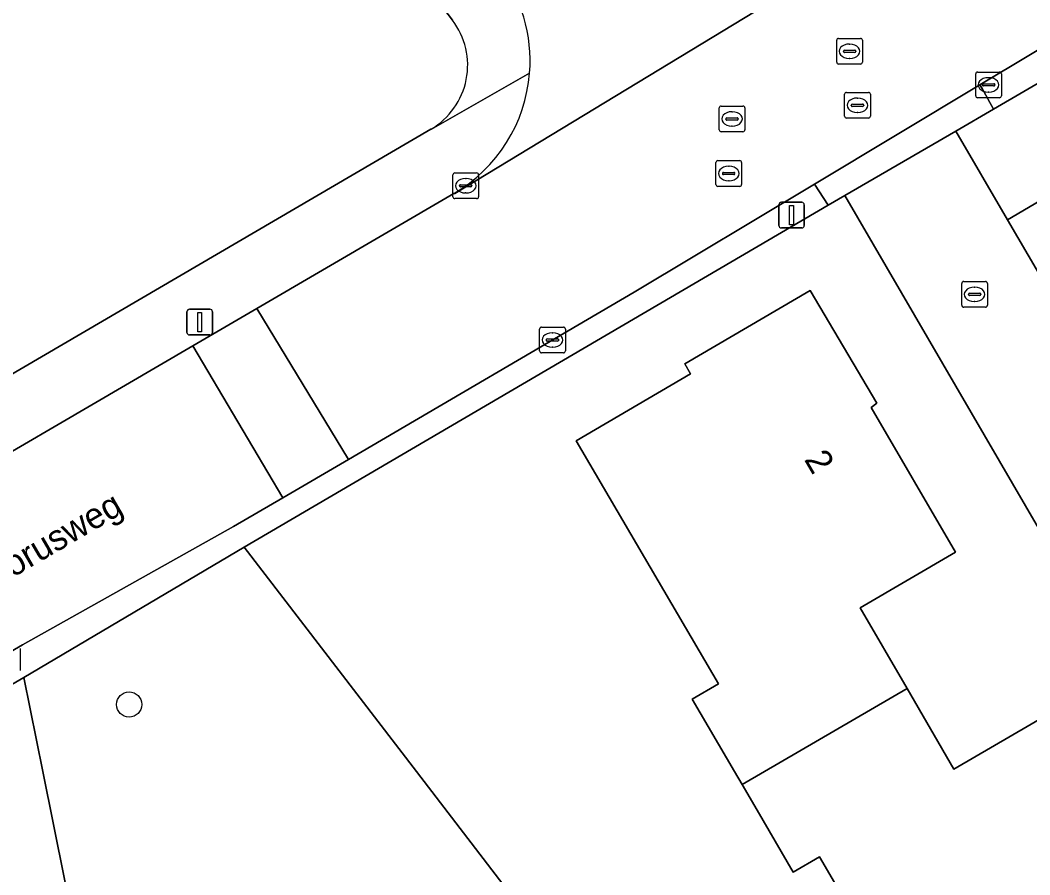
# Model space of a CAD drawing. Extents: x 159352 to 160617, y 385888 to 387323.
# Drawn here: x 160374.84 to 160414.12, y 386495.99 to 386529.21 of the extents above; entities that cross this region are included whole.
import ezdxf

# ---------------------------------------------------------------- set-up
doc = ezdxf.new("R2010")
doc.units = 0
for name, color, linetype in [('IMGEO_Boom', 7, 'Continuous'), ('IMGEO_Erf', 7, 'Continuous'), ('IMGEO_Groenvoorziening', 7, 'Continuous'), ('IMGEO_Kolk', 7, 'Continuous'), ('IMGEO_Lichtmast', 7, 'Continuous'), ('IMGEO_Openbare_ruimte_label', 7, 'Continuous'), ('IMGEO_Pand', 7, 'Continuous'), ('IMGEO_Pand_nummerreeks', 7, 'Continuous'), ('IMGEO_Rijbaan_lokaal_open', 7, 'Continuous'), ('IMGEO_Rioolput', 7, 'Continuous'), ('IMGEO_Voetpad_open', 7, 'Continuous')]:
    doc.layers.add(name, color=color, linetype=linetype)

msp = doc.modelspace()

# ---------------------------------------------------------------- linework, layer by layer
at = {"layer": 'IMGEO_Boom'}
msp.add_circle((160379.082, 386502.608), 0.489, dxfattribs=at)
at = {"layer": 'IMGEO_Erf'}
for points in [[(160391.66, 386529.214), (160369.691, 386557.865), (160366.988, 386555.793), (160369.193, 386552.917), (160363.073, 386548.225), (160361.011, 386546.644), (160358.806, 386549.52), (160354.964, 386546.41), (160357.133, 386543.565), (160354.875, 386541.844), (160352.706, 386544.689), (160348.961, 386541.834), (160351.13, 386538.989), (160348.872, 386537.268), (160346.703, 386540.113), (160342.957, 386537.257), (160345.126, 386534.412), (160342.868, 386532.691), (160342.502, 386533.171), (160338.864, 386530.392), (160339.253, 386529.882), (160333.277, 386525.315)], [(160452.506, 386527.611), (160437.349, 386533.494), (160434.608, 386534.008), (160413.256, 386521.457), (160422.775, 386505.182), (160423.571, 386505.645), (160427.859, 386508.138), (160432.578, 386500), (160432.862, 386499.51), (160436.257, 386493.736), (160446.964, 386500.001), (160457.511, 386506.179), (160464.516, 386510.282), (160457.909, 386522.111), (160456.393, 386524.825), (160455.983, 386525.511)], [(160350.11, 386501.196), (160390.825, 386524.975)], [(160415.914, 386489.821), (160411.47, 386487.223), (160405.94, 386496.682), (160404.922, 386496.087), (160403.51, 386498.503), (160402.932, 386499.492), (160402.635, 386500), (160400.986, 386502.819), (160402.005, 386503.414), (160396.48, 386512.865), (160400.926, 386515.464), (160400.699, 386515.853), (160405.575, 386518.705), (160408.167, 386514.33), (160407.947, 386514.153), (160411.236, 386508.525), (160407.521, 386506.362), (160409.346, 386503.229), (160411.17, 386500.096), (160414.886, 386502.261)]]:
    msp.add_lwpolyline(points, dxfattribs=at)
msp.add_lwpolyline([(160425.927, 386453.553), (160478.865, 386484.493), (160470.244, 386500), (160465.99, 386507.653), (160458.975, 386503.558), (160459.951, 386501.871), (160456.754, 386500), (160431.097, 386484.987), (160426.319, 386493.234), (160424.508, 386492.229), (160419.978, 386500), (160406.923, 386522.395), (160406.276, 386522.016), (160383.562, 386508.719), (160390.258, 386500), (160395.324, 386493.404)], close=True, dxfattribs=at)
msp.add_arc((160389.373, 386527.463), 2.881, 300.2778, 37.4352, dxfattribs=at)
at = {"layer": 'IMGEO_Groenvoorziening'}
for points in [[(160422.865, 386531.672), (160412.709, 386525.761), (160411.239, 386524.906), (160413.256, 386521.457), (160434.608, 386534.008)], [(160390.204, 386489.472), (160381.269, 386488.774), (160380.654, 386488.742), (160379.949, 386488.845), (160379.28, 386489.091), (160378.678, 386489.471), (160377.953, 386490.254), (160377.622, 386490.885), (160377.428, 386491.571), (160375.729, 386500), (160374.992, 386503.653), (160368.712, 386500), (160342.775, 386484.913), (160338.517, 386482.425), (160341.164, 386477.883), (160352.506, 386458.422), (160356.7, 386457.79)]]:
    msp.add_lwpolyline(points, dxfattribs=at)
msp.add_lwpolyline([(160395.324, 386493.404), (160390.258, 386500), (160383.562, 386508.719), (160374.992, 386503.653), (160375.729, 386500), (160377.428, 386491.571), (160377.622, 386490.885), (160377.953, 386490.254), (160378.678, 386489.471), (160379.28, 386489.091), (160379.949, 386488.845), (160380.654, 386488.742), (160381.269, 386488.774), (160390.204, 386489.472)], close=True, dxfattribs=at)
at = {"layer": 'IMGEO_Kolk'}
for p, q in [((160412.019, 386526.274), (160412.019, 386527.126)), ((160412.094, 386527.2), (160412.946, 386527.2)), ((160412.507, 386526.98), (160412.532, 386526.98)), ((160413.02, 386527.126), (160413.02, 386526.274)), ((160412.278, 386526.694), (160412.278, 386526.706)), ((160412.716, 386526.657), (160412.318, 386526.657)), ((160412.321, 386526.743), (160412.719, 386526.743)), ((160412.762, 386526.706), (160412.762, 386526.694)), ((160412.946, 386526.2), (160412.094, 386526.2)), ((160412.53, 386526.42), (160412.505, 386526.42)), ((160391.676, 386522.35), (160391.676, 386523.202)), ((160391.751, 386523.276), (160392.603, 386523.276)), ((160392.164, 386523.056), (160392.189, 386523.056)), ((160392.677, 386523.202), (160392.677, 386522.35)), ((160391.935, 386522.77), (160391.935, 386522.782)), ((160392.373, 386522.733), (160391.975, 386522.733)), ((160391.978, 386522.819), (160392.376, 386522.819)), ((160392.419, 386522.782), (160392.419, 386522.77)), ((160392.603, 386522.276), (160391.751, 386522.276)), ((160392.187, 386522.496), (160392.162, 386522.496)), ((160411.55, 386519.055), (160412.402, 386519.055)), ((160411.475, 386518.129), (160411.475, 386518.981)), ((160411.777, 386518.598), (160412.175, 386518.598)), ((160411.963, 386518.835), (160411.988, 386518.835)), ((160412.476, 386518.981), (160412.476, 386518.129)), ((160411.734, 386518.549), (160411.734, 386518.561)), ((160412.172, 386518.512), (160411.774, 386518.512)), ((160411.986, 386518.275), (160411.961, 386518.275)), ((160412.218, 386518.561), (160412.218, 386518.549)), ((160412.402, 386518.055), (160411.55, 386518.055)), ((160395.052, 386516.355), (160395.052, 386517.207)), ((160395.127, 386517.281), (160395.979, 386517.281)), ((160395.54, 386517.061), (160395.565, 386517.061)), ((160396.053, 386517.207), (160396.053, 386516.355)), ((160395.311, 386516.775), (160395.311, 386516.787)), ((160395.749, 386516.738), (160395.351, 386516.738)), ((160395.354, 386516.824), (160395.752, 386516.824)), ((160395.795, 386516.787), (160395.795, 386516.775)), ((160395.979, 386516.281), (160395.127, 386516.281)), ((160395.563, 386516.501), (160395.538, 386516.501)), ((160374.844, 386504.78), (160374.844, 386503.928))]:
    msp.add_line(p, q, dxfattribs=at)
for points in [[(160412.019, 386526.274), (160412.019, 386527.126)], [(160412.094, 386527.2), (160412.946, 386527.2)], [(160413.02, 386527.126), (160413.02, 386526.274)], [(160412.946, 386526.2), (160412.094, 386526.2)], [(160391.676, 386522.35), (160391.676, 386523.202)], [(160391.751, 386523.276), (160392.603, 386523.276)], [(160392.677, 386523.202), (160392.677, 386522.35)], [(160392.603, 386522.276), (160391.751, 386522.276)], [(160411.55, 386519.055), (160412.402, 386519.055)], [(160411.475, 386518.129), (160411.475, 386518.981)], [(160412.476, 386518.981), (160412.476, 386518.129)], [(160412.402, 386518.055), (160411.55, 386518.055)], [(160395.052, 386516.355), (160395.052, 386517.207)], [(160395.127, 386517.281), (160395.979, 386517.281)], [(160396.053, 386517.207), (160396.053, 386516.355)], [(160395.979, 386516.281), (160395.127, 386516.281)], [(160374.844, 386504.78), (160374.844, 386503.928)]]:
    msp.add_lwpolyline(points, dxfattribs=at)
for centre, radius, start, end in [((160412.096, 386527.124), 0.0765, 91.552, 178.448), ((160412.096, 386527.124), 0.0765, 91.552, 178.448), ((160412.944, 386527.124), 0.0765, 1.552, 88.448), ((160412.944, 386527.124), 0.0765, 1.552, 88.448), ((160412.318, 386526.703), 0.0403, 85.8775, 175.7526), ((160412.315, 386526.693), 0.0366, 178.938, 274.7102), ((160412.719, 386526.7), 0.043, 264.8664, 352.4533), ((160412.723, 386526.705), 0.0386, 1.7309, 96.639), ((160412.096, 386526.276), 0.0765, 181.552, 268.448), ((160412.096, 386526.276), 0.0765, 181.552, 268.448), ((160412.944, 386526.276), 0.0765, 271.552, 358.448), ((160412.944, 386526.276), 0.0765, 271.552, 358.448), ((160391.753, 386523.2), 0.0765, 91.552, 178.448), ((160391.753, 386523.2), 0.0765, 91.552, 178.448), ((160392.601, 386523.2), 0.0765, 1.552, 88.448), ((160392.601, 386523.2), 0.0765, 1.552, 88.448), ((160391.975, 386522.779), 0.0403, 85.8775, 175.7526), ((160391.972, 386522.769), 0.0366, 178.938, 274.7102), ((160392.376, 386522.776), 0.043, 264.8664, 352.4533), ((160392.38, 386522.781), 0.0386, 1.7309, 96.639), ((160391.753, 386522.352), 0.0765, 181.552, 268.448), ((160391.753, 386522.352), 0.0765, 181.552, 268.448), ((160392.601, 386522.352), 0.0765, 271.552, 358.448), ((160392.601, 386522.352), 0.0765, 271.552, 358.448), ((160411.552, 386518.979), 0.0765, 91.552, 178.448), ((160411.552, 386518.979), 0.0765, 91.552, 178.448), ((160412.4, 386518.979), 0.0765, 1.552, 88.448), ((160412.4, 386518.979), 0.0765, 1.552, 88.448), ((160411.774, 386518.558), 0.0403, 85.8775, 175.7526), ((160412.179, 386518.56), 0.0386, 1.7309, 96.639), ((160411.771, 386518.548), 0.0366, 178.938, 274.7102), ((160412.175, 386518.555), 0.043, 264.8664, 352.4533), ((160411.552, 386518.131), 0.0765, 181.552, 268.448), ((160411.552, 386518.131), 0.0765, 181.552, 268.448), ((160412.4, 386518.131), 0.0765, 271.552, 358.448), ((160412.4, 386518.131), 0.0765, 271.552, 358.448), ((160395.129, 386517.205), 0.0765, 91.552, 178.448), ((160395.129, 386517.205), 0.0765, 91.552, 178.448), ((160395.977, 386517.205), 0.0765, 1.552, 88.448), ((160395.977, 386517.205), 0.0765, 1.552, 88.448), ((160395.351, 386516.784), 0.0403, 85.8775, 175.7526), ((160395.348, 386516.774), 0.0366, 178.938, 274.7102), ((160395.752, 386516.781), 0.043, 264.8664, 352.4533), ((160395.756, 386516.786), 0.0386, 1.7309, 96.639), ((160395.129, 386516.357), 0.0765, 181.552, 268.448), ((160395.129, 386516.357), 0.0765, 181.552, 268.448), ((160395.977, 386516.357), 0.0765, 271.552, 358.448), ((160395.977, 386516.357), 0.0765, 271.552, 358.448)]:
    msp.add_arc(centre, radius, start, end, dxfattribs=at)
for centre, major_axis, ratio, start_param, end_param in [((160412.506, 386526.7), (-0.387, 0.002), 0.722429, 4.712389, 7.853982), ((160412.531, 386526.7), (-0.39, 0.002), 0.717154, 1.570796, 4.712389), ((160392.163, 386522.776), (-0.387, 0.002), 0.722429, 4.712389, 7.853982), ((160392.188, 386522.776), (-0.39, 0.002), 0.717154, 1.570796, 4.712389), ((160411.962, 386518.555), (-0.387, 0.002), 0.722429, 4.712389, 7.853982), ((160411.987, 386518.555), (-0.39, 0.002), 0.717154, 1.570796, 4.712389), ((160395.539, 386516.781), (-0.387, 0.002), 0.722429, 4.712389, 7.853982), ((160395.564, 386516.781), (-0.39, 0.002), 0.717154, 1.570796, 4.712389)]:
    msp.add_ellipse(centre, major_axis=major_axis, ratio=ratio, start_param=start_param, end_param=end_param, dxfattribs=at)
at = {"layer": 'IMGEO_Lichtmast'}
for p, q in [((160404.459, 386522.135), (160405.249, 386522.135)), ((160405.249, 386522.135), (160404.459, 386522.135)), ((160404.359, 386521.235), (160404.359, 386522.035)), ((160404.359, 386522.035), (160404.359, 386521.235)), ((160405.349, 386522.035), (160405.349, 386521.235)), ((160405.349, 386521.235), (160405.349, 386522.035)), ((160405.249, 386521.135), (160404.459, 386521.135)), ((160404.459, 386521.135), (160405.249, 386521.135)), ((160381.333, 386517.077), (160381.333, 386517.877)), ((160381.333, 386517.877), (160381.333, 386517.077)), ((160381.433, 386517.977), (160382.223, 386517.977)), ((160382.223, 386517.977), (160381.433, 386517.977)), ((160382.323, 386517.877), (160382.323, 386517.077)), ((160382.323, 386517.077), (160382.323, 386517.877)), ((160382.223, 386516.977), (160381.433, 386516.977)), ((160381.433, 386516.977), (160382.223, 386516.977))]:
    msp.add_line(p, q, dxfattribs=at)
for points in [[(160404.779, 386522.01), (160404.929, 386522.01), (160404.929, 386521.26), (160404.779, 386521.26), (160404.779, 386522.01)], [(160381.753, 386517.852), (160381.903, 386517.852), (160381.903, 386517.102), (160381.753, 386517.102), (160381.753, 386517.852)]]:
    msp.add_lwpolyline(points, dxfattribs=at)
for centre, start, end in [((160404.459, 386522.035), 90, 180), ((160404.459, 386522.035), 90, 180), ((160405.249, 386522.035), 0, 90), ((160405.249, 386522.035), 360, 90), ((160404.459, 386521.235), 180, 270), ((160404.459, 386521.235), 180, 270), ((160405.249, 386521.235), 270, 0), ((160405.249, 386521.235), 270, 0), ((160381.433, 386517.877), 90, 180), ((160381.433, 386517.877), 90, 180), ((160382.223, 386517.877), 0, 90), ((160382.223, 386517.877), 360, 90), ((160381.433, 386517.077), 180, 270), ((160381.433, 386517.077), 180, 270), ((160382.223, 386517.077), 270, 0), ((160382.223, 386517.077), 270, 0)]:
    msp.add_arc(centre, 0.1, start, end, dxfattribs=at)
at = {"layer": 'IMGEO_Pand'}
for points in [[(160403.804, 386500), (160409.346, 386503.229), (160407.521, 386506.362), (160411.236, 386508.525), (160407.947, 386514.153), (160408.167, 386514.33), (160405.575, 386518.705), (160400.699, 386515.853), (160400.926, 386515.464), (160396.48, 386512.865), (160402.005, 386503.414), (160400.986, 386502.819), (160402.635, 386500), (160402.932, 386499.492)], [(160402.932, 386499.492), (160403.51, 386498.503), (160404.922, 386496.087), (160405.94, 386496.682), (160411.47, 386487.223), (160415.914, 386489.821), (160416.14, 386489.432), (160416.699, 386489.759), (160421.015, 386492.282), (160418.447, 386496.704), (160418.18, 386496.565), (160416.194, 386500), (160414.886, 386502.261), (160411.17, 386500.096), (160409.346, 386503.229), (160403.804, 386500)]]:
    msp.add_lwpolyline(points, close=True, dxfattribs=at)
at = {"layer": 'IMGEO_Rijbaan_lokaal_open'}
for points in [[(160407.633, 386532.11), (160391.753, 386522.481), (160391.719, 386522.479), (160384.05, 386518.005), (160387.612, 386512.136), (160398.735, 386518.642), (160405.743, 386522.844), (160412.179, 386526.704), (160416.052, 386529.026), (160421.606, 386532.212)], [(160391.719, 386522.479), (160391.753, 386522.481), (160407.633, 386532.11)], [(160430.926, 386495.074), (160429.514, 386497.512), (160428.603, 386496.996), (160426.855, 386500), (160423.571, 386505.645), (160422.775, 386505.182), (160413.256, 386521.457), (160411.239, 386524.906), (160406.923, 386522.395), (160419.978, 386500), (160424.508, 386492.229), (160426.319, 386493.234), (160431.097, 386484.987), (160456.754, 386500), (160459.951, 386501.871), (160458.975, 386503.558), (160457.511, 386506.179), (160446.964, 386500.001), (160436.257, 386493.736)]]:
    msp.add_lwpolyline(points, dxfattribs=at)
for points in [[(160384.05, 386518.005), (160381.567, 386516.557), (160385.057, 386510.642), (160387.612, 386512.136)], [(160357.028, 386494.493), (160374.94, 386504.927), (160383.146, 386509.524), (160385.057, 386510.642), (160381.567, 386516.557), (160369.599, 386509.576), (160353.168, 386500), (160350.898, 386498.677), (160350.896, 386498.668), (160334.735, 386489.223), (160334.261, 386488.947), (160326.572, 386484.476), (160329.951, 386478.643), (160338.308, 386483.575), (160350.296, 386490.565)]]:
    msp.add_lwpolyline(points, close=True, dxfattribs=at)
for centre, radius, start, end in [((160388.711, 386527.64), 5.971, 355.3885, 37.5861), ((160388.71, 386527.638), 5.972, 300.2555, 355.4108)]:
    msp.add_arc(centre, radius, start, end, dxfattribs=at)
at = {"layer": 'IMGEO_Rioolput'}
for p, q in [((160406.611, 386527.58), (160406.611, 386528.432)), ((160406.686, 386528.506), (160407.538, 386528.506)), ((160407.612, 386528.432), (160407.612, 386527.58)), ((160406.913, 386528.049), (160407.311, 386528.049)), ((160407.099, 386528.286), (160407.124, 386528.286)), ((160406.87, 386528), (160406.87, 386528.012)), ((160407.308, 386527.963), (160406.91, 386527.963)), ((160407.122, 386527.726), (160407.097, 386527.726)), ((160407.354, 386528.012), (160407.354, 386528)), ((160407.538, 386527.506), (160406.686, 386527.506)), ((160406.919, 386525.48), (160406.919, 386526.332)), ((160406.994, 386526.406), (160407.846, 386526.406)), ((160407.407, 386526.186), (160407.432, 386526.186)), ((160407.92, 386526.332), (160407.92, 386525.48)), ((160402.037, 386524.949), (160402.037, 386525.801)), ((160402.112, 386525.875), (160402.964, 386525.875)), ((160403.038, 386525.801), (160403.038, 386524.949)), ((160407.178, 386525.9), (160407.178, 386525.912)), ((160407.616, 386525.863), (160407.218, 386525.863)), ((160407.221, 386525.949), (160407.619, 386525.949)), ((160407.662, 386525.912), (160407.662, 386525.9)), ((160402.296, 386525.369), (160402.296, 386525.381)), ((160402.734, 386525.332), (160402.336, 386525.332)), ((160402.339, 386525.418), (160402.737, 386525.418)), ((160402.525, 386525.655), (160402.55, 386525.655)), ((160402.78, 386525.381), (160402.78, 386525.369)), ((160407.846, 386525.406), (160406.994, 386525.406)), ((160407.43, 386525.626), (160407.405, 386525.626)), ((160402.548, 386525.095), (160402.523, 386525.095)), ((160402.964, 386524.875), (160402.112, 386524.875)), ((160401.985, 386523.754), (160402.837, 386523.754)), ((160401.91, 386522.828), (160401.91, 386523.68)), ((160402.398, 386523.534), (160402.423, 386523.534)), ((160402.911, 386523.68), (160402.911, 386522.828)), ((160402.169, 386523.248), (160402.169, 386523.26)), ((160402.607, 386523.211), (160402.209, 386523.211)), ((160402.212, 386523.297), (160402.61, 386523.297)), ((160402.421, 386522.974), (160402.396, 386522.974)), ((160402.653, 386523.26), (160402.653, 386523.248)), ((160402.837, 386522.754), (160401.985, 386522.754))]:
    msp.add_line(p, q, dxfattribs=at)
for points in [[(160406.611, 386527.58), (160406.611, 386528.432)], [(160406.686, 386528.506), (160407.538, 386528.506)], [(160407.612, 386528.432), (160407.612, 386527.58)], [(160407.538, 386527.506), (160406.686, 386527.506)], [(160406.919, 386525.48), (160406.919, 386526.332)], [(160406.994, 386526.406), (160407.846, 386526.406)], [(160407.92, 386526.332), (160407.92, 386525.48)], [(160402.037, 386524.949), (160402.037, 386525.801)], [(160402.112, 386525.875), (160402.964, 386525.875)], [(160403.038, 386525.801), (160403.038, 386524.949)], [(160407.846, 386525.406), (160406.994, 386525.406)], [(160402.964, 386524.875), (160402.112, 386524.875)], [(160401.985, 386523.754), (160402.837, 386523.754)], [(160401.91, 386522.828), (160401.91, 386523.68)], [(160402.911, 386523.68), (160402.911, 386522.828)], [(160402.837, 386522.754), (160401.985, 386522.754)]]:
    msp.add_lwpolyline(points, dxfattribs=at)
for centre, radius, start, end in [((160406.688, 386528.43), 0.0765, 91.552, 178.448), ((160406.688, 386528.43), 0.0765, 91.552, 178.448), ((160407.536, 386528.43), 0.0765, 1.552, 88.448), ((160407.536, 386528.43), 0.0765, 1.552, 88.448), ((160406.91, 386528.009), 0.0403, 85.8775, 175.7526), ((160407.315, 386528.011), 0.0386, 1.7309, 96.639), ((160406.907, 386527.999), 0.0366, 178.938, 274.7102), ((160407.311, 386528.006), 0.043, 264.8664, 352.4533), ((160406.688, 386527.582), 0.0765, 181.552, 268.448), ((160406.688, 386527.582), 0.0765, 181.552, 268.448), ((160407.536, 386527.582), 0.0765, 271.552, 358.448), ((160407.536, 386527.582), 0.0765, 271.552, 358.448), ((160406.996, 386526.33), 0.0765, 91.552, 178.448), ((160406.996, 386526.33), 0.0765, 91.552, 178.448), ((160407.844, 386526.33), 0.0765, 1.552, 88.448), ((160407.844, 386526.33), 0.0765, 1.552, 88.448), ((160402.114, 386525.799), 0.0765, 91.552, 178.448), ((160402.114, 386525.799), 0.0765, 91.552, 178.448), ((160402.962, 386525.799), 0.0765, 1.552, 88.448), ((160402.962, 386525.799), 0.0765, 1.552, 88.448), ((160407.218, 386525.909), 0.0403, 85.8775, 175.7526), ((160407.215, 386525.899), 0.0366, 178.938, 274.7102), ((160407.619, 386525.906), 0.043, 264.8664, 352.4533), ((160407.623, 386525.911), 0.0386, 1.7309, 96.639), ((160402.336, 386525.378), 0.0403, 85.8775, 175.7526), ((160402.333, 386525.368), 0.0366, 178.938, 274.7102), ((160402.737, 386525.375), 0.043, 264.8664, 352.4533), ((160402.741, 386525.38), 0.0386, 1.7309, 96.639), ((160406.996, 386525.482), 0.0765, 181.552, 268.448), ((160406.996, 386525.482), 0.0765, 181.552, 268.448), ((160407.844, 386525.482), 0.0765, 271.552, 358.448), ((160407.844, 386525.482), 0.0765, 271.552, 358.448), ((160402.114, 386524.951), 0.0765, 181.552, 268.448), ((160402.114, 386524.951), 0.0765, 181.552, 268.448), ((160402.962, 386524.951), 0.0765, 271.552, 358.448), ((160402.962, 386524.951), 0.0765, 271.552, 358.448), ((160401.987, 386523.678), 0.0765, 91.552, 178.448), ((160401.987, 386523.678), 0.0765, 91.552, 178.448), ((160402.835, 386523.678), 0.0765, 1.552, 88.448), ((160402.835, 386523.678), 0.0765, 1.552, 88.448), ((160402.209, 386523.257), 0.0403, 85.8775, 175.7526), ((160402.206, 386523.247), 0.0366, 178.938, 274.7102), ((160402.61, 386523.254), 0.043, 264.8664, 352.4533), ((160402.614, 386523.259), 0.0386, 1.7309, 96.639), ((160401.987, 386522.83), 0.0765, 181.552, 268.448), ((160401.987, 386522.83), 0.0765, 181.552, 268.448), ((160402.835, 386522.83), 0.0765, 271.552, 358.448), ((160402.835, 386522.83), 0.0765, 271.552, 358.448)]:
    msp.add_arc(centre, radius, start, end, dxfattribs=at)
for centre, major_axis, ratio, start_param, end_param in [((160407.098, 386528.006), (-0.387, 0.002), 0.722429, 4.712389, 7.853982), ((160407.123, 386528.006), (-0.39, 0.002), 0.717154, 1.570796, 4.712389), ((160407.406, 386525.906), (-0.387, 0.002), 0.722429, 4.712389, 7.853982), ((160407.431, 386525.906), (-0.39, 0.002), 0.717154, 1.570796, 4.712389), ((160402.524, 386525.375), (-0.387, 0.002), 0.722429, 4.712389, 7.853982), ((160402.549, 386525.375), (-0.39, 0.002), 0.717154, 1.570796, 4.712389), ((160402.397, 386523.254), (-0.387, 0.002), 0.722429, 4.712389, 7.853982), ((160402.422, 386523.254), (-0.39, 0.002), 0.717154, 1.570796, 4.712389)]:
    msp.add_ellipse(centre, major_axis=major_axis, ratio=ratio, start_param=start_param, end_param=end_param, dxfattribs=at)
at = {"layer": 'IMGEO_Voetpad_open'}
for points in [[(160269.739, 386688.104), (160272.539, 386684.535), (160272.537, 386684.512), (160325.389, 386615.639), (160327.134, 386613.365), (160368.75, 386559.092), (160369.691, 386557.865), (160391.66, 386529.214)], [(160423.688, 386533.308), (160421.606, 386532.212), (160416.052, 386529.026), (160412.179, 386526.704), (160412.268, 386526.555), (160412.709, 386525.761), (160422.865, 386531.672)], [(160394.663, 386527.16), (160390.841, 386524.974), (160390.825, 386524.975), (160350.11, 386501.196), (160350.104, 386501.144), (160345.45, 386498.442)], [(160390.825, 386524.975), (160390.841, 386524.974), (160394.663, 386527.16)], [(160406.276, 386522.016), (160405.743, 386522.844), (160398.735, 386518.642), (160387.612, 386512.136), (160385.057, 386510.642), (160383.146, 386509.524), (160374.94, 386504.927), (160357.028, 386494.493), (160350.296, 386490.565), (160338.308, 386483.575), (160329.951, 386478.643), (160327.482, 386477.186), (160326.767, 386476.763), (160324.487, 386475.308), (160324.354, 386475.223), (160323.513, 386474.741), (160323.765, 386474.31), (160320.49, 386472.392), (160320.238, 386472.823), (160317.629, 386471.282), (160309.793, 386466.725)], [(160381.567, 386516.557), (160384.05, 386518.005), (160391.719, 386522.479)], [(160309.647, 386465.615), (160318.165, 386470.564), (160336.2, 386481.011), (160338.517, 386482.425), (160342.775, 386484.913), (160368.712, 386500), (160374.992, 386503.653), (160383.562, 386508.719), (160406.276, 386522.016)], [(160350.898, 386498.677), (160353.168, 386500), (160369.599, 386509.576), (160381.567, 386516.557)]]:
    msp.add_lwpolyline(points, dxfattribs=at)
msp.add_lwpolyline([(160411.239, 386524.906), (160412.709, 386525.761), (160412.268, 386526.555), (160412.179, 386526.704), (160405.743, 386522.844), (160406.276, 386522.016), (160406.923, 386522.395)], close=True, dxfattribs=at)
for centre, radius, start, end in [((160388.711, 386527.64), 5.971, 355.3885, 37.5861), ((160389.373, 386527.463), 2.881, 300.2778, 37.4352), ((160388.71, 386527.638), 5.972, 300.2555, 355.4108)]:
    msp.add_arc(centre, radius, start, end, dxfattribs=at)

# ---------------------------------------------------------------- texts
at = {"layer": 'IMGEO_Openbare_ruimte_label'}
msp.add_text('Isidorusweg', height=1, rotation=30.2564, dxfattribs=at).set_placement((160372.754, 386506.48))
at = {"layer": 'IMGEO_Pand_nummerreeks'}
msp.add_text('2', height=1, rotation=300.302, dxfattribs=at).set_placement((160405.326, 386512.136))

doc.saveas('drawing.dxf')
